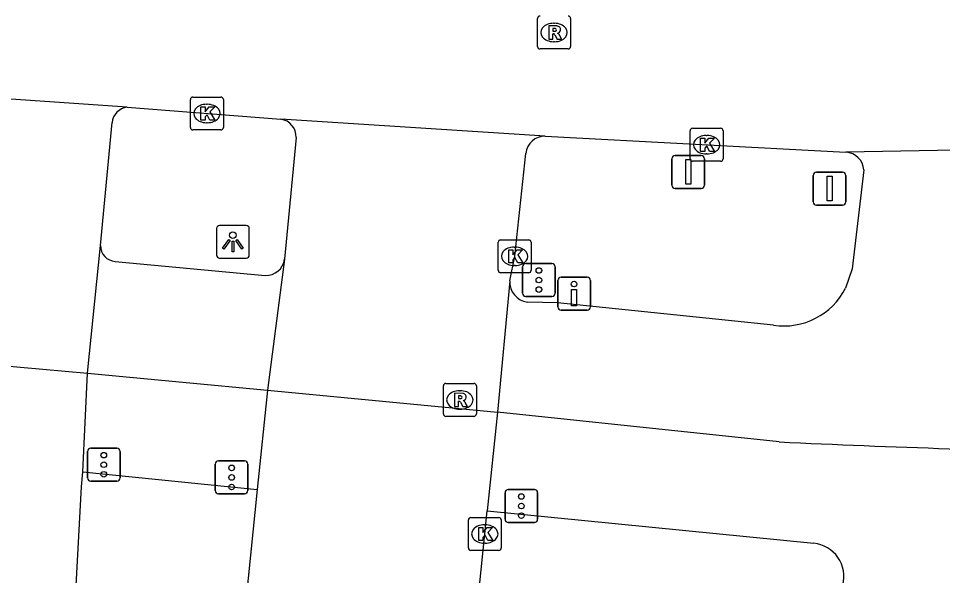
# Model space of a CAD drawing. Extents: x 161848 to 162726, y 385382 to 386521.
# Drawn here: x 162168.47 to 162196.52, y 386462.33 to 386479.26 of the extents above; entities that cross this region are included whole.
import ezdxf

# ---------------------------------------------------------------- set-up
doc = ezdxf.new("R2010")
doc.units = 0
for name, color, linetype in [('IMGEO_Drukknoppaal', 7, 'Continuous'), ('IMGEO_Fietspad_gesloten', 7, 'Continuous'), ('IMGEO_Kolk', 7, 'Continuous'), ('IMGEO_Lichtpunt', 7, 'Continuous'), ('IMGEO_OVBaan_gesloten', 7, 'Continuous'), ('IMGEO_Rijbaan_lokaal_gesloten', 7, 'Continuous'), ('IMGEO_Rijbaan_lokaal_open', 7, 'Continuous'), ('IMGEO_Rioolput', 7, 'Continuous'), ('IMGEO_Verkeersbordpaal', 7, 'Continuous'), ('IMGEO_Verkeersregelinstallatiepaal', 7, 'Continuous'), ('IMGEO_Voetpad_open', 7, 'Continuous')]:
    doc.layers.add(name, color=color, linetype=linetype)

msp = doc.modelspace()

# ---------------------------------------------------------------- linework, layer by layer
at = {"layer": 'IMGEO_Drukknoppaal'}
for p, q in [((162184.84, 386470.496), (162184.84, 386471.296)), ((162184.84, 386471.296), (162184.84, 386470.496)), ((162184.94, 386471.396), (162185.73, 386471.396)), ((162185.73, 386471.396), (162184.94, 386471.396)), ((162185.83, 386471.296), (162185.83, 386470.496)), ((162185.83, 386470.496), (162185.83, 386471.296)), ((162185.73, 386470.396), (162184.94, 386470.396)), ((162184.94, 386470.396), (162185.73, 386470.396))]:
    msp.add_line(p, q, dxfattribs=at)
msp.add_lwpolyline([(162185.41, 386471.021), (162185.41, 386470.521), (162185.26, 386470.521), (162185.26, 386471.021), (162185.41, 386471.021)], dxfattribs=at)
msp.add_circle((162185.335, 386471.186), 0.085, dxfattribs=at)
for centre, start, end in [((162184.94, 386471.296), 90, 180), ((162184.94, 386471.296), 90, 180), ((162185.73, 386471.296), 0, 90), ((162185.73, 386471.296), 360, 90), ((162184.94, 386470.496), 180, 270), ((162184.94, 386470.496), 180, 270), ((162185.73, 386470.496), 270, 0), ((162185.73, 386470.496), 270, 0)]:
    msp.add_arc(centre, 0.1, start, end, dxfattribs=at)
at = {"layer": 'IMGEO_Fietspad_gesloten'}
for points in [[(162194.133, 386474.659), (162193.773, 386471.65), (162193.578, 386471.065)], [(162171.405, 386471.872), (162175.956, 386471.451)], [(162191.39, 386469.938), (162184.831, 386470.617), (162183.917, 386470.636)], [(162170.568, 386468.483), (162176.027, 386467.959)], [(162191.56, 386466.388), (162183.011, 386467.298)]]:
    msp.add_lwpolyline(points, dxfattribs=at)
for centre, radius, start, end in [((162193.543, 386474.606), 0.593, 5.1205, 85.4095), ((162171.443, 386472.359), 0.488, 180.4549, 265.4937), ((162175.98, 386472.025), 0.574, 267.569, 351.4302), ((162184.004, 386471.251), 0.621, 176.5784, 261.9526), ((162191.706, 386472.011), 2.097, 261.3278, 333.1766), ((162207.853, 386812.587), 346.582, 267.30542, 269.01508)]:
    msp.add_arc(centre, radius, start, end, dxfattribs=at)
at = {"layer": 'IMGEO_Kolk'}
for p, q in [((162173.762, 386476.87), (162174.614, 386476.87)), ((162173.687, 386475.944), (162173.687, 386476.796)), ((162174.175, 386476.65), (162174.2, 386476.65)), ((162174.688, 386476.796), (162174.688, 386475.944)), ((162174.198, 386476.09), (162174.173, 386476.09)), ((162174.614, 386475.87), (162173.762, 386475.87)), ((162188.857, 386474.994), (162188.857, 386475.846)), ((162188.932, 386475.92), (162189.784, 386475.92)), ((162189.858, 386475.846), (162189.858, 386474.994)), ((162189.345, 386475.7), (162189.37, 386475.7)), ((162189.784, 386474.92), (162188.932, 386474.92)), ((162189.368, 386475.14), (162189.343, 386475.14)), ((162183.031, 386471.604), (162183.031, 386472.456)), ((162183.106, 386472.53), (162183.958, 386472.53)), ((162184.032, 386472.456), (162184.032, 386471.604)), ((162183.519, 386472.31), (162183.544, 386472.31)), ((162183.958, 386471.53), (162183.106, 386471.53)), ((162183.542, 386471.75), (162183.517, 386471.75)), ((162182.125, 386463.166), (162182.125, 386464.018)), ((162182.2, 386464.092), (162183.052, 386464.092)), ((162183.126, 386464.018), (162183.126, 386463.166)), ((162182.613, 386463.872), (162182.638, 386463.872)), ((162183.052, 386463.092), (162182.2, 386463.092)), ((162182.636, 386463.312), (162182.611, 386463.312))]:
    msp.add_line(p, q, dxfattribs=at)
for points in [[(162173.762, 386476.87), (162174.614, 386476.87)], [(162173.687, 386475.944), (162173.687, 386476.796)], [(162174.008, 386476.57), (162174.131, 386476.57), (162174.131, 386476.419), (162174.261, 386476.57), (162174.425, 386476.57), (162174.279, 386476.419), (162174.432, 386476.17), (162174.28, 386476.17), (162174.195, 386476.334), (162174.131, 386476.267), (162174.131, 386476.17), (162174.008, 386476.17), (162174.008, 386476.57)], [(162174.688, 386476.796), (162174.688, 386475.944)], [(162174.614, 386475.87), (162173.762, 386475.87)], [(162188.857, 386474.994), (162188.857, 386475.846)], [(162188.932, 386475.92), (162189.784, 386475.92)], [(162189.858, 386475.846), (162189.858, 386474.994)], [(162189.178, 386475.62), (162189.301, 386475.62), (162189.301, 386475.469), (162189.431, 386475.62), (162189.595, 386475.62), (162189.449, 386475.469), (162189.602, 386475.22), (162189.45, 386475.22), (162189.365, 386475.384), (162189.301, 386475.317), (162189.301, 386475.22), (162189.178, 386475.22), (162189.178, 386475.62)], [(162189.784, 386474.92), (162188.932, 386474.92)], [(162183.031, 386471.604), (162183.031, 386472.456)], [(162183.106, 386472.53), (162183.958, 386472.53)], [(162184.032, 386472.456), (162184.032, 386471.604)], [(162183.352, 386472.23), (162183.475, 386472.23), (162183.475, 386472.079), (162183.605, 386472.23), (162183.769, 386472.23), (162183.623, 386472.079), (162183.776, 386471.83), (162183.624, 386471.83), (162183.539, 386471.994), (162183.475, 386471.927), (162183.475, 386471.83), (162183.352, 386471.83), (162183.352, 386472.23)], [(162183.958, 386471.53), (162183.106, 386471.53)], [(162182.125, 386463.166), (162182.125, 386464.018)], [(162182.2, 386464.092), (162183.052, 386464.092)], [(162183.126, 386464.018), (162183.126, 386463.166)], [(162182.446, 386463.792), (162182.569, 386463.792), (162182.569, 386463.641), (162182.699, 386463.792), (162182.863, 386463.792), (162182.717, 386463.641), (162182.87, 386463.392), (162182.718, 386463.392), (162182.633, 386463.556), (162182.569, 386463.489), (162182.569, 386463.392), (162182.446, 386463.392), (162182.446, 386463.792)], [(162183.052, 386463.092), (162182.2, 386463.092)]]:
    msp.add_lwpolyline(points, dxfattribs=at)
for centre, start, end in [((162173.764, 386476.794), 91.552, 178.448), ((162173.764, 386476.794), 91.552, 178.448), ((162174.612, 386476.794), 1.552, 88.448), ((162174.612, 386476.794), 1.552, 88.448), ((162173.764, 386475.946), 181.552, 268.448), ((162173.764, 386475.946), 181.552, 268.448), ((162174.612, 386475.946), 271.552, 358.448), ((162174.612, 386475.946), 271.552, 358.448), ((162188.934, 386475.844), 91.552, 178.448), ((162188.934, 386475.844), 91.552, 178.448), ((162189.782, 386475.844), 1.552, 88.448), ((162189.782, 386475.844), 1.552, 88.448), ((162188.934, 386474.996), 181.552, 268.448), ((162188.934, 386474.996), 181.552, 268.448), ((162189.782, 386474.996), 271.552, 358.448), ((162189.782, 386474.996), 271.552, 358.448), ((162183.108, 386472.454), 91.552, 178.448), ((162183.108, 386472.454), 91.552, 178.448), ((162183.956, 386472.454), 1.552, 88.448), ((162183.956, 386472.454), 1.552, 88.448), ((162183.108, 386471.606), 181.552, 268.448), ((162183.108, 386471.606), 181.552, 268.448), ((162183.956, 386471.606), 271.552, 358.448), ((162183.956, 386471.606), 271.552, 358.448), ((162182.202, 386464.016), 91.552, 178.448), ((162182.202, 386464.016), 91.552, 178.448), ((162183.05, 386464.016), 1.552, 88.448), ((162183.05, 386464.016), 1.552, 88.448), ((162182.202, 386463.168), 181.552, 268.448), ((162182.202, 386463.168), 181.552, 268.448), ((162183.05, 386463.168), 271.552, 358.448), ((162183.05, 386463.168), 271.552, 358.448)]:
    msp.add_arc(centre, 0.0765, start, end, dxfattribs=at)
for centre, major_axis, ratio, start_param, end_param in [((162174.174, 386476.37), (-0.387, 0.002), 0.722429, 4.712389, 7.853982), ((162174.199, 386476.37), (-0.39, 0.002), 0.717154, 1.570796, 4.712389), ((162189.344, 386475.42), (-0.387, 0.002), 0.722429, 4.712389, 7.853982), ((162189.369, 386475.42), (-0.39, 0.002), 0.717154, 1.570796, 4.712389), ((162183.518, 386472.03), (-0.387, 0.002), 0.722429, 4.712389, 7.853982), ((162183.543, 386472.03), (-0.39, 0.002), 0.717154, 1.570796, 4.712389), ((162182.612, 386463.592), (-0.387, 0.002), 0.722429, 4.712389, 7.853982), ((162182.637, 386463.592), (-0.39, 0.002), 0.717154, 1.570796, 4.712389)]:
    msp.add_ellipse(centre, major_axis=major_axis, ratio=ratio, start_param=start_param, end_param=end_param, dxfattribs=at)
at = {"layer": 'IMGEO_Lichtpunt'}
for p, q in [((162175.381, 386472.969), (162174.573, 386472.969)), ((162175.381, 386472.969), (162174.573, 386472.969)), ((162174.479, 386472.874), (162174.479, 386472.067)), ((162174.479, 386472.874), (162174.479, 386472.067)), ((162175.475, 386472.067), (162175.475, 386472.874)), ((162175.475, 386472.067), (162175.475, 386472.874)), ((162174.573, 386471.973), (162175.381, 386471.973)), ((162174.573, 386471.973), (162175.381, 386471.973))]:
    msp.add_line(p, q, dxfattribs=at)
for points in [[(162174.853, 386472.538), (162174.892, 386472.51), (162174.704, 386472.248), (162174.666, 386472.275), (162174.853, 386472.538)], [(162174.955, 386472.49), (162175.002, 386472.49), (162175.002, 386472.168), (162174.955, 386472.168), (162174.955, 386472.49)], [(162175.065, 386472.51), (162175.103, 386472.537), (162175.29, 386472.275), (162175.251, 386472.247), (162175.065, 386472.51)]]:
    msp.add_lwpolyline(points, dxfattribs=at)
msp.add_circle((162174.978, 386472.672), 0.0994, dxfattribs=at)
for centre, start, end in [((162174.573, 386472.874), 90, 180), ((162174.573, 386472.874), 90, 180), ((162175.381, 386472.874), 0, 90), ((162175.381, 386472.874), 0, 90), ((162174.573, 386472.067), 180, 270), ((162174.573, 386472.067), 180, 270), ((162175.381, 386472.067), 270, 0), ((162175.381, 386472.067), 270, 360)]:
    msp.add_arc(centre, 0.0946, start, end, dxfattribs=at)
at = {"layer": 'IMGEO_OVBaan_gesloten'}
for points in [[(162171.77, 386476.559), (162166.467, 386476.922)], [(162171.77, 386476.559), (162176.43, 386476.194)], [(162184.46, 386475.678), (162176.43, 386476.194)], [(162184.46, 386475.678), (162193.59, 386475.197)], [(162198.038, 386475.277), (162193.59, 386475.197)]]:
    msp.add_lwpolyline(points, dxfattribs=at)
at = {"layer": 'IMGEO_Rijbaan_lokaal_gesloten'}
for points in [[(162170.955, 386472.355), (162171.31, 386476.092)], [(162176.897, 386475.641), (162176.548, 386471.939)], [(162183.384, 386471.288), (162183.532, 386472.03), (162183.87, 386475.156)], [(162170.568, 386468.483), (162170.955, 386472.355)], [(162176.548, 386471.939), (162176.027, 386467.959)], [(162183.384, 386471.288), (162183.011, 386467.298)], [(162166.489, 386468.844), (162170.568, 386468.483)], [(162176.027, 386467.959), (162183.011, 386467.298)]]:
    msp.add_lwpolyline(points, dxfattribs=at)
for centre, radius, start, end in [((162171.819, 386476.051), 0.51, 95.476, 175.3893), ((162176.365, 386475.666), 0.532, 357.3524, 83.0088), ((162184.447, 386475.099), 0.579, 88.6744, 174.3269)]:
    msp.add_arc(centre, radius, start, end, dxfattribs=at)
at = {"layer": 'IMGEO_Rijbaan_lokaal_open'}
for points in [[(162170.424, 386465.481), (162170.568, 386468.483)], [(162176.027, 386467.959), (162175.718, 386464.939)], [(162183.011, 386467.298), (162182.695, 386464.291)], [(162170.217, 386462.026), (162170.382, 386465.025), (162170.424, 386465.481)], [(162175.718, 386464.939), (162173.071, 386438.895)], [(162180.252, 386440.233), (162182.626, 386463.592), (162182.695, 386464.291)]]:
    msp.add_lwpolyline(points, dxfattribs=at)
at = {"layer": 'IMGEO_Rioolput'}
for p, q in [((162184.227, 386478.406), (162184.227, 386479.258)), ((162184.715, 386479.112), (162184.74, 386479.112)), ((162185.228, 386479.258), (162185.228, 386478.406)), ((162184.738, 386478.552), (162184.713, 386478.552)), ((162185.154, 386478.332), (162184.302, 386478.332)), ((162181.442, 386468.166), (162182.294, 386468.166)), ((162181.367, 386467.24), (162181.367, 386468.092)), ((162181.855, 386467.946), (162181.88, 386467.946)), ((162182.368, 386468.092), (162182.368, 386467.24)), ((162181.878, 386467.386), (162181.853, 386467.386)), ((162182.294, 386467.166), (162181.442, 386467.166))]:
    msp.add_line(p, q, dxfattribs=at)
for points in [[(162184.227, 386478.406), (162184.227, 386479.258)], [(162185.228, 386479.258), (162185.228, 386478.406)], [(162184.816, 386479.03), (162184.564, 386479.032), (162184.564, 386478.632)], [(162184.742, 386478.951), (162184.688, 386478.951), (162184.688, 386478.87)], [(162184.688, 386478.87), (162184.74, 386478.87)], [(162184.564, 386478.632), (162184.688, 386478.632), (162184.688, 386478.794), (162184.699, 386478.794)], [(162184.746, 386478.765), (162184.817, 386478.632), (162184.957, 386478.632), (162184.892, 386478.758)], [(162185.154, 386478.332), (162184.302, 386478.332)], [(162181.442, 386468.166), (162182.294, 386468.166)], [(162181.367, 386467.24), (162181.367, 386468.092)], [(162181.956, 386467.864), (162181.704, 386467.866), (162181.704, 386467.466)], [(162182.368, 386468.092), (162182.368, 386467.24)], [(162181.704, 386467.466), (162181.828, 386467.466), (162181.828, 386467.628), (162181.839, 386467.628)], [(162181.882, 386467.785), (162181.828, 386467.785), (162181.828, 386467.704)], [(162181.828, 386467.704), (162181.88, 386467.704)], [(162181.886, 386467.599), (162181.957, 386467.466), (162182.097, 386467.466), (162182.032, 386467.592)], [(162182.294, 386467.166), (162181.442, 386467.166)]]:
    msp.add_lwpolyline(points, dxfattribs=at)
for centre, radius, start, end in [((162184.304, 386479.256), 0.0765, 91.552, 178.448), ((162184.304, 386479.256), 0.0765, 91.552, 178.448), ((162185.152, 386479.256), 0.0765, 1.552, 88.448), ((162185.152, 386479.256), 0.0765, 1.552, 88.448), ((162184.724, 386479.059), 0.19, 274.7715, 282.9687), ((162184.748, 386478.855), 0.0964, 77.0061, 93.1865), ((162184.762, 386478.912), 0.0378, 276.6634, 79.6772), ((162184.815, 386478.92), 0.109, 350.3612, 89.416), ((162184.813, 386478.92), 0.112, 277.5842, 350.9817), ((162184.797, 386478.705), 0.108, 29.5134, 73.7905), ((162184.698, 386478.741), 0.0533, 26.0293, 88.6989), ((162184.304, 386478.408), 0.0765, 181.552, 268.448), ((162184.304, 386478.408), 0.0765, 181.552, 268.448), ((162185.152, 386478.408), 0.0765, 271.552, 358.448), ((162185.152, 386478.408), 0.0765, 271.552, 358.448), ((162181.444, 386468.09), 0.0765, 91.552, 178.448), ((162181.444, 386468.09), 0.0765, 91.552, 178.448), ((162182.292, 386468.09), 0.0765, 1.552, 88.448), ((162182.292, 386468.09), 0.0765, 1.552, 88.448), ((162181.955, 386467.754), 0.109, 350.3612, 89.416), ((162181.838, 386467.575), 0.0533, 26.0293, 88.6989), ((162181.864, 386467.893), 0.19, 274.7715, 282.9687), ((162181.888, 386467.689), 0.0964, 77.0061, 93.1865), ((162181.902, 386467.746), 0.0378, 276.6634, 79.6772), ((162181.953, 386467.754), 0.112, 277.5842, 350.9817), ((162181.937, 386467.539), 0.108, 29.5134, 73.7905), ((162181.444, 386467.242), 0.0765, 181.552, 268.448), ((162181.444, 386467.242), 0.0765, 181.552, 268.448), ((162182.292, 386467.242), 0.0765, 271.552, 358.448), ((162182.292, 386467.242), 0.0765, 271.552, 358.448)]:
    msp.add_arc(centre, radius, start, end, dxfattribs=at)
for centre, major_axis, ratio, start_param, end_param in [((162184.714, 386478.832), (-0.387, 0.002), 0.722429, 4.712389, 7.853982), ((162184.739, 386478.832), (-0.39, 0.002), 0.717154, 1.570796, 4.712389), ((162181.854, 386467.666), (-0.387, 0.002), 0.722429, 4.712389, 7.853982), ((162181.879, 386467.666), (-0.39, 0.002), 0.717154, 1.570796, 4.712389)]:
    msp.add_ellipse(centre, major_axis=major_axis, ratio=ratio, start_param=start_param, end_param=end_param, dxfattribs=at)
at = {"layer": 'IMGEO_Verkeersbordpaal'}
for p, q in [((162188.307, 386474.193), (162188.307, 386474.993)), ((162188.307, 386474.993), (162188.307, 386474.193)), ((162188.407, 386475.093), (162189.197, 386475.093)), ((162189.197, 386475.093), (162188.407, 386475.093)), ((162189.297, 386474.993), (162189.297, 386474.193)), ((162189.297, 386474.193), (162189.297, 386474.993)), ((162192.596, 386473.687), (162192.596, 386474.487)), ((162192.596, 386474.487), (162192.596, 386473.687)), ((162192.696, 386474.587), (162193.486, 386474.587)), ((162193.486, 386474.587), (162192.696, 386474.587)), ((162193.586, 386474.487), (162193.586, 386473.687)), ((162193.586, 386473.687), (162193.586, 386474.487)), ((162189.197, 386474.093), (162188.407, 386474.093)), ((162188.407, 386474.093), (162189.197, 386474.093)), ((162193.486, 386473.587), (162192.696, 386473.587)), ((162192.696, 386473.587), (162193.486, 386473.587))]:
    msp.add_line(p, q, dxfattribs=at)
for points in [[(162188.727, 386474.968), (162188.877, 386474.968), (162188.877, 386474.218), (162188.727, 386474.218), (162188.727, 386474.968)], [(162193.016, 386474.462), (162193.166, 386474.462), (162193.166, 386473.712), (162193.016, 386473.712), (162193.016, 386474.462)]]:
    msp.add_lwpolyline(points, dxfattribs=at)
for centre, start, end in [((162188.407, 386474.993), 90, 180), ((162188.407, 386474.993), 90, 180), ((162189.197, 386474.993), 0, 90), ((162189.197, 386474.993), 360, 90), ((162192.696, 386474.487), 90, 180), ((162192.696, 386474.487), 90, 180), ((162193.486, 386474.487), 0, 90), ((162193.486, 386474.487), 360, 90), ((162188.407, 386474.193), 180, 270), ((162188.407, 386474.193), 180, 270), ((162189.197, 386474.193), 270, 0), ((162189.197, 386474.193), 270, 0), ((162192.696, 386473.687), 180, 270), ((162192.696, 386473.687), 180, 270), ((162193.486, 386473.687), 270, 0), ((162193.486, 386473.687), 270, 0)]:
    msp.add_arc(centre, 0.1, start, end, dxfattribs=at)
at = {"layer": 'IMGEO_Verkeersregelinstallatiepaal'}
for p, q in [((162183.872, 386471.809), (162184.662, 386471.809)), ((162184.662, 386471.809), (162183.872, 386471.809)), ((162183.772, 386470.909), (162183.772, 386471.709)), ((162183.772, 386471.709), (162183.772, 386470.909)), ((162184.762, 386471.709), (162184.762, 386470.909)), ((162184.762, 386470.909), (162184.762, 386471.709)), ((162184.662, 386470.809), (162183.872, 386470.809)), ((162183.872, 386470.809), (162184.662, 386470.809)), ((162170.663, 386466.197), (162171.453, 386466.197)), ((162171.453, 386466.197), (162170.663, 386466.197)), ((162170.563, 386465.297), (162170.563, 386466.097)), ((162170.563, 386466.097), (162170.563, 386465.297)), ((162171.553, 386466.097), (162171.553, 386465.297)), ((162171.553, 386465.297), (162171.553, 386466.097)), ((162174.443, 386464.91), (162174.443, 386465.71)), ((162174.443, 386465.71), (162174.443, 386464.91)), ((162174.543, 386465.81), (162175.333, 386465.81)), ((162175.333, 386465.81), (162174.543, 386465.81)), ((162175.433, 386465.71), (162175.433, 386464.91)), ((162175.433, 386464.91), (162175.433, 386465.71)), ((162171.453, 386465.197), (162170.663, 386465.197)), ((162170.663, 386465.197), (162171.453, 386465.197)), ((162175.333, 386464.81), (162174.543, 386464.81)), ((162174.543, 386464.81), (162175.333, 386464.81)), ((162183.239, 386464.04), (162183.239, 386464.84)), ((162183.239, 386464.84), (162183.239, 386464.04)), ((162183.339, 386464.94), (162184.129, 386464.94)), ((162184.129, 386464.94), (162183.339, 386464.94)), ((162184.229, 386464.84), (162184.229, 386464.04)), ((162184.229, 386464.04), (162184.229, 386464.84)), ((162184.129, 386463.94), (162183.339, 386463.94)), ((162183.339, 386463.94), (162184.129, 386463.94))]:
    msp.add_line(p, q, dxfattribs=at)
for centre in [(162184.267, 386471.599), (162184.267, 386471.309), (162184.267, 386471.019), (162171.058, 386465.987), (162171.058, 386465.697), (162174.938, 386465.6), (162171.058, 386465.407), (162174.938, 386465.31), (162174.938, 386465.02), (162183.734, 386464.73), (162183.734, 386464.44), (162183.734, 386464.15)]:
    msp.add_circle(centre, 0.085, dxfattribs=at)
for centre, start, end in [((162183.872, 386471.709), 90, 180), ((162183.872, 386471.709), 90, 180), ((162184.662, 386471.709), 0, 90), ((162184.662, 386471.709), 360, 90), ((162183.872, 386470.909), 180, 270), ((162183.872, 386470.909), 180, 270), ((162184.662, 386470.909), 270, 0), ((162184.662, 386470.909), 270, 0), ((162170.663, 386466.097), 90, 180), ((162170.663, 386466.097), 90, 180), ((162171.453, 386466.097), 0, 90), ((162171.453, 386466.097), 360, 90), ((162174.543, 386465.71), 90, 180), ((162174.543, 386465.71), 90, 180), ((162175.333, 386465.71), 0, 90), ((162175.333, 386465.71), 360, 90), ((162170.663, 386465.297), 180, 270), ((162170.663, 386465.297), 180, 270), ((162171.453, 386465.297), 270, 0), ((162171.453, 386465.297), 270, 0), ((162174.543, 386464.91), 180, 270), ((162174.543, 386464.91), 180, 270), ((162175.333, 386464.91), 270, 0), ((162175.333, 386464.91), 270, 0), ((162183.339, 386464.84), 90, 180), ((162183.339, 386464.84), 90, 180), ((162184.129, 386464.84), 0, 90), ((162184.129, 386464.84), 360, 90), ((162183.339, 386464.04), 180, 270), ((162183.339, 386464.04), 180, 270), ((162184.129, 386464.04), 270, 0), ((162184.129, 386464.04), 270, 0)]:
    msp.add_arc(centre, 0.1, start, end, dxfattribs=at)
at = {"layer": 'IMGEO_Voetpad_open'}
for points in [[(162170.424, 386465.481), (162175.718, 386464.939)], [(162182.695, 386464.291), (162192.616, 386463.31)]]:
    msp.add_lwpolyline(points, dxfattribs=at)
msp.add_arc((162192.512, 386462.304), 1.012, 344.9597, 84.0918, dxfattribs=at)

doc.saveas('drawing.dxf')
